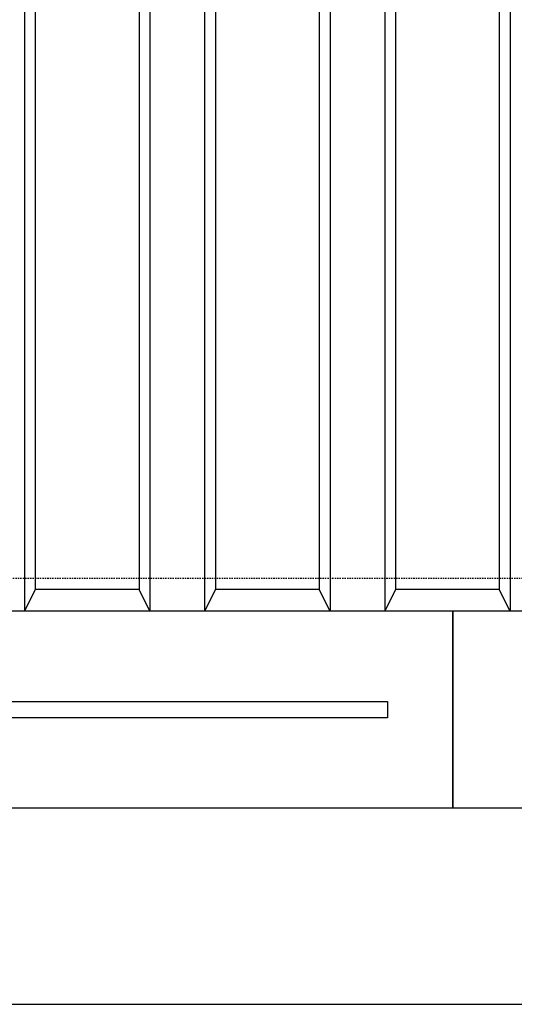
# Model space of a CAD drawing. Extents: x -169 to 7270, y -140 to 2984.
# Tile 648 of 656: x 6562 to 6607, y 1218 to 1308. Entities that reach past the tile are written whole.
import ezdxf

# ---------------------------------------------------------------- set-up
doc = ezdxf.new("R2010")
doc.units = 0
doc.header["$MEASUREMENT"] = 0
doc.linetypes.add('HIDDEN3', pattern=[0.1875, 0.125, -0.0625])
for name, color, linetype in [('TANK-ANCHOR', 4, 'CONTINUOUS'), ('TANK-SLAB', 6, 'CONTINUOUS'), ('TANK-UST', 5, 'CONTINUOUS'), ('TANK-UST-RIB', 7, 'CONTINUOUS')]:
    doc.layers.add(name, color=color, linetype=linetype)

msp = doc.modelspace()

# ---------------------------------------------------------------- linework, layer by layer
at = {"layer": 'TANK-ANCHOR'}
for points in [[(6601.69428, 1254.01839), (6427.69428, 1254.01839), (6427.69428, 1236.01839), (6601.69428, 1236.01839)], [(6601.69428, 1254.01839), (6601.69428, 1236.01839), (6817.69428, 1236.01839), (6817.69428, 1254.01839)]]:
    msp.add_lwpolyline(points, close=True, dxfattribs=at)
at = {"layer": 'TANK-ANCHOR', "color": 7}
msp.add_lwpolyline([(6559.69428, 1244.26839), (6559.69428, 1245.76839), (6595.69428, 1245.76839), (6595.69428, 1244.26839)], close=True, dxfattribs=at)
at = {"layer": 'TANK-SLAB'}
msp.add_lwpolyline([(7015.69428, 1218.01839), (7015.69428, 1578.01839), (6391.69428, 1578.01839), (6391.69428, 1218.01839)], close=True, dxfattribs=at)
at = {"layer": 'TANK-UST', "color": 2, "linetype": 'HIDDEN3'}
msp.add_lwpolyline([(6916.95183, 1377.01839), (6921.45683, 1377.01839, -0.9539575), (6921.45683, 1257.01839), (6916.95183, 1257.01839), (6909.69448, 1257.01839), (6814.44428, 1257.01839), (6715.42492, 1257.01839), (6490.42492, 1257.01839), (6485.93173, 1257.01839, -0.9539575), (6485.93173, 1377.01839), (6490.42492, 1377.01839), (6715.42492, 1377.01839), (6814.44428, 1377.01839), (6909.69448, 1377.01839)], format="xyb", close=True, dxfattribs=at)
at = {"layer": 'TANK-UST'}
msp.add_lwpolyline([(6611.95183, 1254.01839), (6606.95183, 1254.01839), (6605.95183, 1256.01839), (6596.45183, 1256.01839), (6595.45183, 1254.01839), (6590.45183, 1254.01839), (6589.45183, 1256.01839), (6579.95183, 1256.01839), (6578.95183, 1254.01839), (6573.95183, 1254.01839), (6572.95183, 1256.01839), (6563.45183, 1256.01839), (6562.45183, 1254.01839), (6557.45183, 1254.01839)], dxfattribs=at)
at = {"layer": 'TANK-UST-RIB'}
for p, q in [((6562.45183, 1380.01839), (6562.45183, 1254.01839)), ((6573.95183, 1380.01839), (6573.95183, 1254.01839)), ((6578.95183, 1380.01839), (6578.95183, 1254.01839)), ((6590.45183, 1380.01839), (6590.45183, 1254.01839)), ((6595.45183, 1380.01839), (6595.45183, 1254.01839)), ((6606.95183, 1380.01839), (6606.95183, 1254.01839)), ((6563.45183, 1378.01839), (6563.45183, 1256.01839)), ((6572.95183, 1378.01839), (6572.95183, 1256.01839)), ((6579.95183, 1378.01839), (6579.95183, 1256.01839)), ((6589.45183, 1378.01839), (6589.45183, 1256.01839)), ((6596.45183, 1378.01839), (6596.45183, 1256.01839)), ((6605.95183, 1378.01839), (6605.95183, 1256.01839))]:
    msp.add_line(p, q, dxfattribs=at)

doc.saveas('drawing.dxf')
